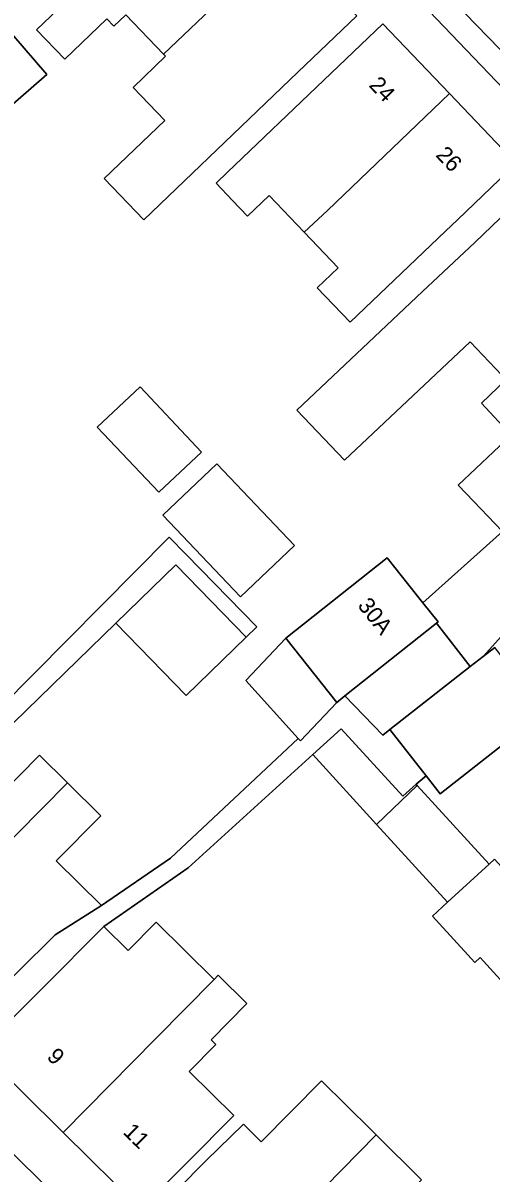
# Model space of a CAD drawing. Extents: x 161772 to 163126, y 383092 to 383917.
# Drawn here: x 162140.8 to 162169.5, y 383341.2 to 383411.7 of the extents above; entities that cross this region are included whole.
import ezdxf

# ---------------------------------------------------------------- set-up
doc = ezdxf.new("R2010")
doc.units = 0
for name, color, linetype in [('IMGEO_Erf', 7, 'Continuous'), ('IMGEO_Pand', 7, 'Continuous'), ('IMGEO_Pand_nummerreeks', 7, 'Continuous'), ('IMGEO_Parkeervlak_open', 7, 'Continuous'), ('IMGEO_Rijbaan_lokaal_open', 7, 'Continuous'), ('IMGEO_Voetpad_gesloten', 7, 'Continuous'), ('IMGEO_Voetpad_open', 7, 'Continuous')]:
    doc.layers.add(name, color=color, linetype=linetype)

msp = doc.modelspace()

# ---------------------------------------------------------------- linework, layer by layer
at = {"layer": 'IMGEO_Erf'}
for points in [[(162184.032, 383393.274), (162150.539, 383428.274), (162150.594, 383428.39), (162124.921, 383455.092), (162125.07, 383455.226), (162117.429, 383462.692), (162117.208, 383462.523), (162111.823, 383466.516), (162107.132, 383469.149), (162104.903, 383470.142), (162100.337, 383471.381), (162086.524, 383472.415)], [(162170.152, 383390.116), (162168.195, 383392.17), (162160.488, 383384.905), (162157.565, 383387.973), (162165.273, 383395.238), (162168.477, 383398.244), (162172.089, 383401.7)], [(162136.752, 383361.716), (162141.78, 383366.81), (162143.487, 383365.125), (162145.54, 383363.099), (162142.804, 383360.327), (162145.575, 383357.592), (162149.813, 383360.505), (162157.649, 383367.835), (162154.433, 383371.384), (162156.881, 383373.986), (162163.103, 383378.924), (162165.298, 383376.157), (162170.177, 383380.526), (162167.95, 383382.864), (162167.466, 383383.372), (162170.723, 383386.441), (162168.886, 383388.407), (162170.408, 383389.842)], [(162176.804, 383381.529), (162168.993, 383372.86), (162169.709, 383373.421)], [(162139.337, 383369.716), (162149.741, 383380.185), (162150.781, 383379.118), (162155.102, 383374.685), (162154.457, 383374.057), (162150.78, 383370.473), (162146.459, 383374.906), (162139.397, 383368.031)], [(162172.075, 383368.922), (162166.358, 383364.447), (162165.491, 383365.556), (162164.879, 383365.032), (162164.958, 383364.945), (162169.358, 383360.126), (162169.69, 383360.429)], [(162171.082, 383351.92), (162168.818, 383354.399), (162168.488, 383354.098), (162165.882, 383356.951), (162166.807, 383357.796), (162162.449, 383362.568), (162158.541, 383366.849), (162150.89, 383359.902), (162145.719, 383356.313), (162147.221, 383354.831), (162148.933, 383356.566), (162152.484, 383353.061), (162152.746, 383353.327), (162154.503, 383351.593), (162152.307, 383349.369), (162152.602, 383349.077), (162150.967, 383347.42), (162153.705, 383344.72), (162147.985, 383338.983), (162143.228, 383343.678), (162138.138, 383348.702), (162135.951, 383346.477), (162178.344, 383304.872)], [(162148.486, 383338.404), (162151.999, 383341.963), (162154.289, 383344.18), (162155.377, 383343.107), (162159.071, 383346.85), (162162.147, 383343.814), (162162.432, 383343.533), (162165.224, 383340.778)]]:
    msp.add_lwpolyline(points, dxfattribs=at)
for points in [[(162141.599, 383411.298), (162148.641, 383418.038), (162152.289, 383421.529), (162154.452, 383419.269), (162155.608, 383419.244), (162156.565, 383418.243), (162156.54, 383417.104), (162156.778, 383416.856), (162157.097, 383416.523), (162158.167, 383416.499), (162159.123, 383415.5), (162158.868, 383414.626), (162161.237, 383412.151), (162157.625, 383408.694), (162148.176, 383399.65), (162145.752, 383402.183), (162149.458, 383405.729), (162147.516, 383407.758), (162149.51, 383409.667), (162149.381, 383409.802), (162147.077, 383412.209), (162146.344, 383411.508), (162145.904, 383411.968), (162143.323, 383409.497)], [(162159.22, 383408.206), (162162.832, 383411.663), (162166.929, 383407.383), (162171.026, 383403.102), (162167.414, 383399.646), (162166.683, 383398.946), (162160.845, 383393.358), (162158.82, 383395.473), (162160.105, 383396.703), (162158.017, 383398.885), (162155.862, 383401.137), (162154.536, 383399.867), (162153.625, 383400.819), (162152.61, 383401.88), (162153.316, 383402.556)], [(162136.7, 383408.123), (162140.075, 383411.044), (162142.235, 383408.549), (162138.86, 383405.627)], [(162147.95, 383389.408), (162151.716, 383385.403), (162149.089, 383382.932), (162145.323, 383386.937)], [(162152.65, 383384.68), (162157.42, 383379.668), (162154.114, 383376.521), (162149.344, 383381.533)]]:
    msp.add_lwpolyline(points, close=True, dxfattribs=at)
at = {"layer": 'IMGEO_Pand'}
for points in [[(162149.381, 383409.802), (162156.778, 383416.856), (162156.54, 383417.104), (162156.565, 383418.243), (162155.608, 383419.244), (162154.452, 383419.269), (162152.289, 383421.529), (162148.641, 383418.038), (162141.599, 383411.298), (162143.323, 383409.497), (162145.904, 383411.968), (162146.344, 383411.508), (162147.077, 383412.209)], [(162149.381, 383409.802), (162149.51, 383409.667), (162147.516, 383407.758), (162149.458, 383405.729), (162145.752, 383402.183), (162148.176, 383399.65), (162157.625, 383408.694), (162161.237, 383412.151), (162158.868, 383414.626), (162159.123, 383415.5), (162158.167, 383416.499), (162157.097, 383416.523), (162156.778, 383416.856)], [(162166.929, 383407.383), (162162.832, 383411.663), (162159.22, 383408.206), (162153.316, 383402.556), (162152.61, 383401.88), (162153.625, 383400.819), (162154.536, 383399.867), (162155.862, 383401.137), (162158.017, 383398.885), (162159.445, 383400.223)], [(162138.86, 383405.627), (162142.235, 383408.549), (162140.075, 383411.044), (162136.7, 383408.123)], [(162171.026, 383403.102), (162166.929, 383407.383), (162159.445, 383400.223), (162158.017, 383398.885), (162160.105, 383396.703), (162158.82, 383395.473), (162160.845, 383393.358), (162166.683, 383398.946), (162167.414, 383399.646)], [(162176.949, 383396.622), (162172.089, 383401.7), (162168.477, 383398.244), (162165.273, 383395.238), (162157.565, 383387.973), (162160.488, 383384.905), (162168.195, 383392.17), (162170.152, 383390.116)], [(162176.949, 383396.622), (162170.152, 383390.116), (162170.408, 383389.842), (162168.886, 383388.407), (162170.723, 383386.441), (162167.466, 383383.372), (162167.95, 383382.864), (162170.177, 383380.526), (162174.977, 383385.05), (162178.198, 383388.086), (162181.81, 383391.543)], [(162151.716, 383385.403), (162147.95, 383389.408), (162145.323, 383386.937), (162149.089, 383382.932)], [(162152.65, 383384.68), (162149.344, 383381.533), (162154.114, 383376.521), (162157.42, 383379.668)], [(162166.231, 383374.982), (162165.298, 383376.157), (162163.103, 383378.924), (162156.881, 383373.986), (162160.01, 383370.044), (162160.515, 383370.445), (162166.127, 383374.899)], [(162146.459, 383374.906), (162150.78, 383370.473), (162154.457, 383374.057), (162150.136, 383378.49)], [(162168.206, 383372.243), (162166.127, 383374.899), (162160.515, 383370.445), (162162.849, 383368.05), (162163.278, 383368.383)], [(162156.881, 383373.986), (162154.433, 383371.384), (162157.649, 383367.835), (162157.783, 383367.687), (162160.01, 383370.044)], [(162172.075, 383368.922), (162172.791, 383369.483), (162169.709, 383373.421), (162168.993, 383372.86), (162168.206, 383372.243), (162163.278, 383368.383), (162165.491, 383365.556), (162166.358, 383364.447)], [(162162.449, 383362.568), (162164.958, 383364.945), (162164.879, 383365.032), (162164.069, 383364.292), (162160.282, 383368.439), (162158.541, 383366.849)], [(162132.644, 383354.147), (162143.487, 383365.125), (162141.78, 383366.81), (162136.752, 383361.716), (162134.203, 383364.234), (162131.896, 383361.912), (162128.383, 383358.353)], [(162132.644, 383354.147), (162136.907, 383349.94), (162140.419, 383353.5), (162142.744, 383355.796), (162145.575, 383357.592), (162142.804, 383360.327), (162145.54, 383363.099), (162143.487, 383365.125)], [(162162.449, 383362.568), (162166.807, 383357.796), (162169.358, 383360.126), (162164.958, 383364.945)], [(162169.69, 383360.429), (162169.358, 383360.126), (162166.807, 383357.796), (162165.882, 383356.951), (162168.488, 383354.098), (162168.818, 383354.399), (162171.082, 383351.92), (162174.561, 383355.097)], [(162152.484, 383353.061), (162148.933, 383356.566), (162147.221, 383354.831), (162145.719, 383356.313), (162138.138, 383348.702), (162143.228, 383343.678), (162148.916, 383349.444)], [(162153.705, 383344.72), (162150.967, 383347.42), (162152.602, 383349.077), (162152.307, 383349.369), (162154.503, 383351.593), (162152.746, 383353.327), (162152.484, 383353.061), (162148.916, 383349.444), (162143.228, 383343.678), (162147.985, 383338.983)], [(162162.432, 383343.533), (162162.147, 383343.814), (162159.071, 383346.85), (162155.377, 383343.107), (162154.289, 383344.18), (162151.999, 383341.963), (162148.486, 383338.404), (162153.023, 383333.949)], [(162163.505, 383335.086), (162161.53, 383337.035), (162165.224, 383340.778), (162162.432, 383343.533), (162153.023, 383333.949), (162157.791, 383329.267)]]:
    msp.add_lwpolyline(points, close=True, dxfattribs=at)
at = {"layer": 'IMGEO_Parkeervlak_open'}
msp.add_lwpolyline([(162150.325, 383430.382), (162184.058, 383395.679), (162185.398, 383397.017), (162162.314, 383420.669), (162151.652, 383431.699)], close=True, dxfattribs=at)
at = {"layer": 'IMGEO_Rijbaan_lokaal_open'}
msp.add_lwpolyline([(162184.382, 383388.793), (162186.711, 383390.706), (162184.032, 383393.274), (162181.81, 383391.543), (162178.198, 383388.086), (162174.977, 383385.05), (162170.177, 383380.526), (162165.298, 383376.157), (162166.231, 383374.982), (162166.127, 383374.899), (162168.206, 383372.243), (162168.993, 383372.86), (162176.804, 383381.529), (162177.434, 383382.133)], close=True, dxfattribs=at)
at = {"layer": 'IMGEO_Voetpad_gesloten'}
for points in [[(162113.593, 383471.954), (162110.865, 383472.685), (162104.678, 383474.608), (162100.337, 383471.381), (162104.903, 383470.142), (162107.132, 383469.149), (162111.823, 383466.516), (162117.208, 383462.523), (162117.429, 383462.692), (162125.07, 383455.226), (162124.921, 383455.092), (162150.594, 383428.39), (162150.539, 383428.274), (162184.032, 383393.274), (162186.711, 383390.706), (162198.139, 383378.591), (162198.256, 383378.698), (162215.237, 383360.897), (162231.771, 383343.74), (162232.967, 383342.555), (162234.371, 383341.095)], [(162232.741, 383345.129), (162188.472, 383391.139), (162184.058, 383395.679), (162150.325, 383430.382), (162147.38, 383433.399), (162138.229, 383442.804), (162138.751, 383443.331), (162134.258, 383447.982), (162135.053, 383448.745), (162119.726, 383464.542), (162118.937, 383463.776), (162114.594, 383468.182), (162115.405, 383468.922), (162114.715, 383469.726)], [(162174.427, 383302.411), (162178.959, 383304.304), (162178.344, 383304.872), (162135.951, 383346.477), (162134.703, 383347.703), (162126.162, 383356.085), (162125.116, 383357.112), (162119.667, 383362.459), (162085.851, 383396.183)]]:
    msp.add_lwpolyline(points, dxfattribs=at)
at = {"layer": 'IMGEO_Voetpad_open'}
for points in [[(162134.203, 383364.234), (162137.872, 383368.031), (162139.397, 383368.031), (162146.459, 383374.906), (162150.136, 383378.49), (162154.457, 383374.057), (162155.102, 383374.685), (162150.781, 383379.118), (162149.741, 383380.185), (162139.337, 383369.716), (162137.704, 383369.88), (162133.096, 383365.211), (162133.074, 383365.189), (162130.871, 383362.956), (162127.358, 383359.397), (162125.116, 383357.112), (162126.162, 383356.085), (162128.383, 383358.353), (162131.896, 383361.912)], [(162145.719, 383356.313), (162150.89, 383359.902), (162158.541, 383366.849), (162160.282, 383368.439), (162164.069, 383364.292), (162164.879, 383365.032), (162165.491, 383365.556), (162163.278, 383368.383), (162162.849, 383368.05), (162160.515, 383370.445), (162160.01, 383370.044), (162157.783, 383367.687), (162157.649, 383367.835), (162149.813, 383360.505), (162145.575, 383357.592), (162142.744, 383355.796), (162140.419, 383353.5), (162136.907, 383349.94), (162134.703, 383347.703), (162135.951, 383346.477), (162138.138, 383348.702)]]:
    msp.add_lwpolyline(points, close=True, dxfattribs=at)

# ---------------------------------------------------------------- texts
at = {"layer": 'IMGEO_Pand_nummerreeks'}
for s, rotation, p in [('24', 313.74512, (162161.939, 383407.852)), ('26', 313.74512, (162166.036, 383403.571)), ('30A', 308.43925, (162161.255, 383375.976)), ('9', 315.37232, (162142.174, 383348.258)), ('11', 315.37232, (162146.851, 383343.644))]:
    msp.add_text(s, height=1, rotation=rotation, dxfattribs=at).set_placement(p)

doc.saveas('drawing.dxf')
